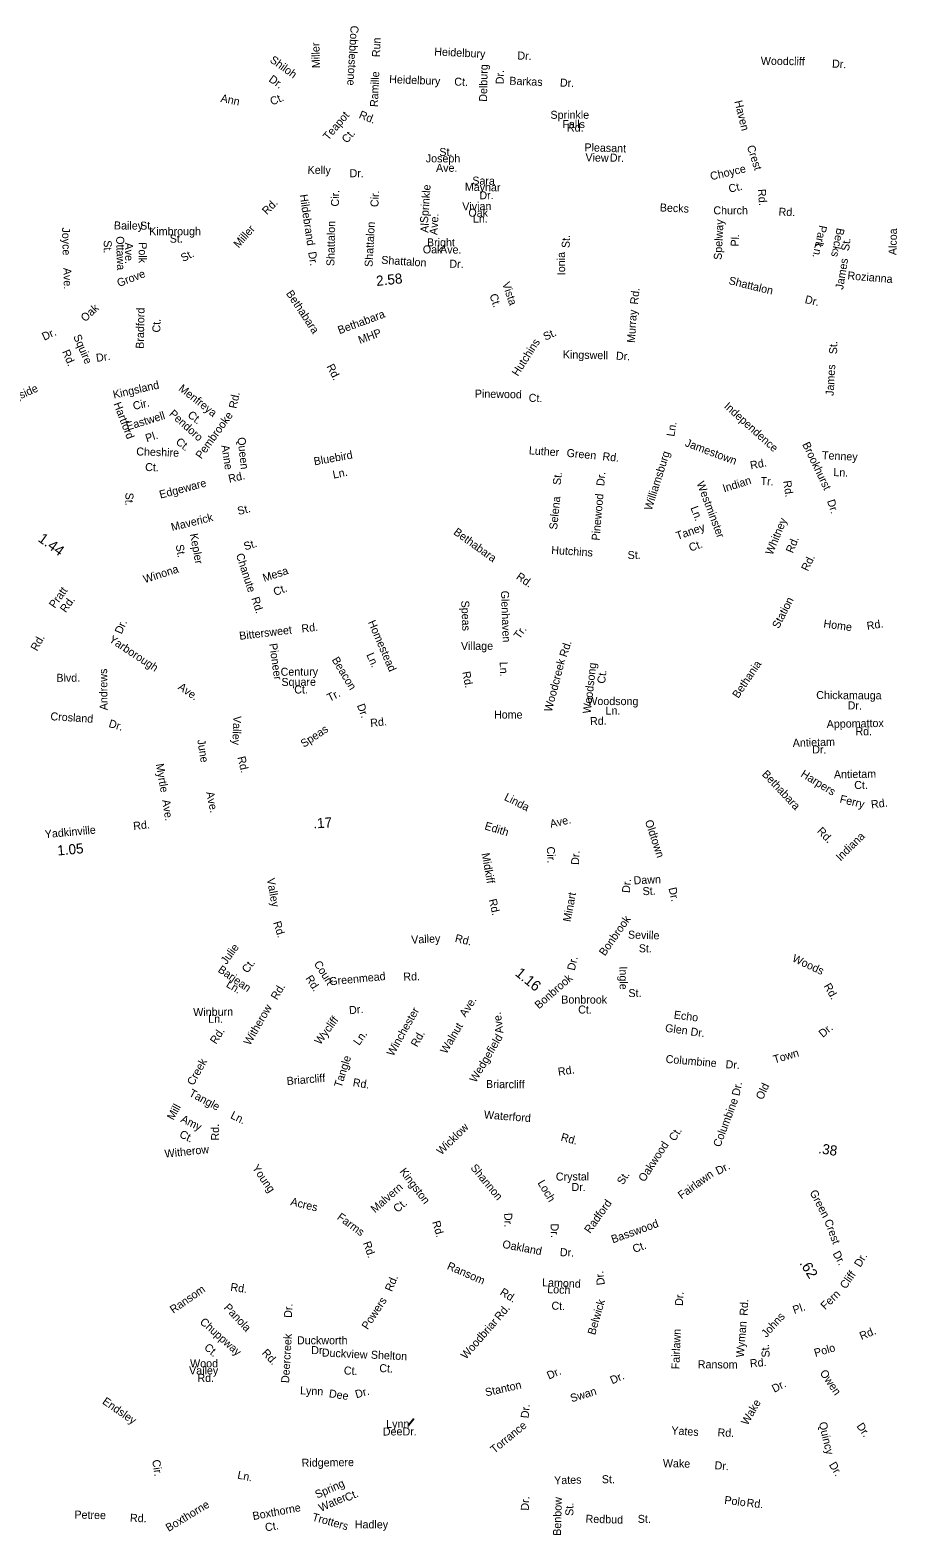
# Model space of a CAD drawing. Extents: x 1553981 to 1780076, y 812965 to 996873.
# Drawn here: x 1608324 to 1618624, y 869138 to 886874 of the extents above; entities that cross this region are included whole.
import ezdxf

# ---------------------------------------------------------------- set-up
doc = ezdxf.new("R2010")
doc.units = 0
for name, color, linetype in [('Exist Road Non-System Type 51 Label', 7, 'Continuous'), ('Exist Road Primary NC Service Mileage Hundredths English Label', 7, 'Continuous'), ('Exist Road Secondary Mileage Hundredths English Label', 7, 'Continuous'), ('Map Preparation Border Antique Large Shape', 7, 'Continuous')]:
    doc.layers.add(name, color=color, linetype=linetype)

msp = doc.modelspace()

# ---------------------------------------------------------------- linework, layer by layer
at = {"layer": 'Exist Road Non-System Type 51 Label'}
msp.add_lwpolyline([(1612886, 870386), (1612822, 870310)], dxfattribs=at)

# ---------------------------------------------------------------- texts
for s, rotation, p in [('Cobblestone', 266.6802, (1612134, 886927)), ('Miller', 91.1655, (1611769, 886420)), ('Run', 87.6426, (1612481, 886548)), ('Heidelbury', 357.2754, (1613125, 886570)), ('Shiloh', 324.2901, (1611166, 886498)), ('Delburg', 88.9599, (1613753, 886020)), ('Dr.', 357.2754, (1614112, 886523)), ('Woodcliff', 359.3843, (1617005, 886459)), ('Dr.', 357.0187, (1617849, 886427)), ('Dr.', 324.2901, (1611153, 886269)), ('Ramille', 87.6426, (1612457, 885956)), ('Heidelbury', 357.8392, (1612590, 886242)), ('Ct.', 357.8392, (1613363, 886213)), ('Dr.', 88.9599, (1613951, 886227)), ('Barkas', 357.851, (1614017, 886223)), ('Dr.', 357.851, (1614618, 886201)), ('Ann', 348.4182, (1610584, 886020)), ('Ct.', 22.7031, (1611200, 885975)), ('Rd.', 338.3098, (1612224, 885831)), ('Sprinkle', 0.0562, (1614507, 885818)), ('Haven', 283.7767, (1616691, 886025)), ('Teapot', 49.4406, (1611867, 885555)), ('Falls', 0.0562, (1614648, 885708)), ('Rd.', 0.0562, (1614702, 885666)), ('Ct.', 49.4406, (1612089, 885521)), ('Joseph', 359.8492, (1613026, 885301)), ('St.', 0.2773, (1613187, 885377)), ('Pleasant', 358.3414, (1614909, 885433)), ('View', 358.3414, (1614921, 885314)), ('Dr.', 358.1489, (1615211, 885311)), ('Crest', 288.0556, (1616838, 885488)), ('Kelly', 359.339, (1611622, 885165)), ('Dr.', 359.339, (1612120, 885125)), ('Ave.', 0.3445, (1613148, 885188)), ('Choyce', 13.004, (1616415, 885088)), ('Sprinkle', 85.8565, (1613051, 884577)), ('Maynar', 358.924, (1613489, 884964)), ('Sara', 359.0721, (1613578, 885038)), ('Ct.', 13.004, (1616634, 884940)), ('Rd.', 45.7707, (1611139, 884672)), ('Hildebrand', 278.5129, (1611528, 884915)), ('Cir.', 88.8367, (1611994, 884776)), ('Cir.', 86.8922, (1612462, 884768)), ('Dr.', 0.5906, (1613663, 884863)), ('Rd.', 274.5699, (1616969, 884981)), ('Ave.', 86.6549, (1613163, 884437)), ('Vivian', 0.6528, (1613460, 884731)), ('Oak', 359.8036, (1613532, 884656)), ('Ln.', 359.9803, (1613586, 884585)), ('Becks', 357.5045, (1615804, 884719)), ('Church', 0.0096, (1616442, 884684)), ('Rd.', 358.2552, (1617215, 884668)), ('Joyce', 271.553, (1608705, 884528)), ('Bailey', 359.555, (1609322, 884505)), ('St.', 2.3348, (1609635, 884501)), ('Kimbrough', 0.0986, (1609741, 884435)), ('Miller', 48.6978, (1610803, 884278)), ('Shattalon', 88.8367, (1611940, 884069)), ('Shattalon', 86.8922, (1612393, 884058)), ('Al', 85.8565, (1613055, 884463)), ('Spelway', 87.2994, (1616540, 884142)), ('Park', 258.4647, (1617700, 884560)), ('Becks', 258.3026, (1617909, 884528)), ('Alcoa', 88.6998, (1618616, 884199)), ('St.', 270.4142, (1609201, 884376)), ('Ottawa', 271.7331, (1609348, 884423)), ('Ave.', 270.256, (1609454, 884349)), ('Polk', 269.5376, (1609618, 884353)), ('St.', 0.1304, (1609985, 884348)), ('Oak', 0.2472, (1612991, 884220)), ('Bright', 359.9391, (1613040, 884304)), ('Ave.', 359.0869, (1613195, 884221)), ('St.', 87.8089, (1614734, 884282)), ('Pl.', 87.2994, (1616741, 884300)), ('Ln.', 258.2354, (1617655, 884350)), ('St.', 82.9114, (1618052, 884245)), ('St.', 26.7279, (1610145, 884117)), ('Dr.', 278.6819, (1611629, 884235)), ('Ionia', 90.567, (1614682, 883962)), ('James', 80.5922, (1617982, 883786)), ('Ave.', 271.3581, (1608722, 884048)), ('Grove', 20.9811, (1609380, 883820)), ('Rozianna', 355.2284, (1618031, 883913)), ('Bethabara', 303.76, (1611362, 883745)), ('Vista', 289.1155, (1613931, 883862)), ('Rd.', 83.7504, (1615545, 883610)), ('Oak', 43.0743, (1608981, 883402)), ('Ct.', 289.1155, (1613781, 883724)), ('Bradford', 88.8362, (1609676, 883088)), ('Ct.', 88.8362, (1609873, 883281)), ('Bethabara', 20.4002, (1612001, 883260)), ('Murray', 86.3132, (1615509, 883156)), ('Squire', 293.2404, (1608837, 883235)), ('MHP', 20.4002, (1612244, 883144)), ('St.', 25.5226, (1614448, 883183)), ('Rd.', 293.2404, (1608704, 883054)), ('Hutchins', 57.1963, (1614120, 882755)), ('Kingswell', 358.7181, (1614653, 882975)), ('St.', 88.1996, (1617910, 883023)), ('Dr.', 8.5311, (1609117, 882932)), ('Rd.', 296.9414, (1611845, 882880)), ('Dr.', 357.2056, (1615283, 882959)), ('James', 86.7537, (1617869, 882527)), ('Morningside', 24.1156, (1607799, 882304)), ('Kingsland', 12.6999, (1609322, 882496)), ('Menfreya', 321.965, (1610082, 882601)), ('Rd.', 78.364, (1610778, 882373)), ('Pinewood', 359.0632, (1613608, 882509)), ('Ct.', 358.0589, (1614247, 882460)), ('Hartford', 291.0198, (1609315, 882435)), ('Cir.', 12.6999, (1609559, 882362)), ('Pendoro', 317.9895, (1609970, 882305)), ('Independence', 317.9281, (1616561, 882395)), ('Eastwell', 17.1614, (1609485, 882118)), ('Ct.', 321.965, (1610189, 882287)), ('Pembrooke', 54.0761, (1610360, 881773)), ('Ln.', 80.3403, (1615977, 882041)), ('Pl.', 18.0124, (1609713, 881978)), ('Ct.', 321.965, (1610048, 881968)), ('Queen', 276.284, (1610789, 882033)), ('Jamestown', 339.3196, (1616097, 881936)), ('Cheshire', 358.1207, (1609586, 881823)), ('Anne', 278.7053, (1610598, 881940)), ('Bluebird', 10.1854, (1611704, 881704)), ('Luther', 356.231, (1614248, 881836)), ('Green', 354.7599, (1614695, 881807)), ('Rd.', 353.9041, (1615121, 881767)), ('Williamsburg', 72.5031, (1615708, 881163)), ('Brookhurst', 295.518, (1617495, 881955)), ('Tenney', 357.2715, (1617730, 881779)), ('Ct.', 358.1207, (1609692, 881638)), ('Rd.', 10.6888, (1616887, 881657)), ('Ln.', 357.2715, (1617865, 881578)), ('Edgeware', 14.8653, (1609875, 881309)), ('Rd.', 13.0299, (1610693, 881497)), ('Ln.', 11.9499, (1611931, 881546)), ('St.', 84.2058, (1614628, 881468)), ('Dr.', 84.9032, (1615145, 881456)), ('Westminster', 290.7237, (1616241, 881494)), ('Indian', 17.7581, (1616570, 881383)), ('Tr.', 356.937, (1617000, 881473)), ('Rd.', 278.3135, (1617271, 881518)), ('St.', 268.7612, (1609460, 881382)), ('Selena', 84.1971, (1614585, 880938)), ('Pinewood', 85.0935, (1615089, 880809)), ('Dr.', 287.7581, (1617790, 881283)), ('Maverick', 13.9962, (1610013, 880924)), ('St.', 14.4072, (1610802, 881114)), ('Ln.', 290.7237, (1616168, 881201)), ('Bethabara', 324.1574, (1613347, 880894)), ('Taney', 19.1924, (1616016, 880819)), ('Whitney', 67.4505, (1617142, 880633)), ('Kepler', 280.3682, (1610224, 880888)), ('St.', 17.557, (1610881, 880694)), ('Ct.', 19.1924, (1616170, 880680)), ('Rd.', 67.4505, (1617385, 880655)), ('St.', 280.3682, (1610055, 880758)), ('Chanute', 288.15, (1610770, 880644)), ('Hutchins', 356.2748, (1614514, 880654)), ('St.', 1.0624, (1615424, 880592)), ('Rd.', 63.8723, (1617564, 880441)), ('Winona', 17.7475, (1609688, 880305)), ('Mesa', 18.2326, (1611107, 880320)), ('Rd.', 325.1272, (1614091, 880364)), ('Pratt', 54.2647, (1608620, 880001)), ('Ct.', 21.3182, (1611237, 880153)), ('Rd.', 54.2647, (1608750, 879949)), ('Rd.', 287.2873, (1610954, 880127)), ('Speas', 272.484, (1613446, 880098)), ('Glenhaven', 272.0349, (1613918, 880216)), ('Station', 62.7633, (1617218, 879759)), ('Dr.', 65.8514, (1609413, 879694)), ('Bittersweet', 6.8755, (1610816, 879633)), ('Rd.', 6.8716, (1611555, 879719)), ('Homestead', 293.2794, (1612337, 879843)), ('Tr.', 54.1025, (1614139, 879634)), ('Home', 352.2024, (1617745, 879782)), ('Rd.', 9.315, (1618271, 879750)), ('Rd.', 61.0037, (1608409, 879493)), ('Yarborough', 326.4905, (1609255, 879617)), ('Pioneer', 277.8028, (1611166, 879586)), ('Village', 0.0834, (1613444, 879514)), ('Rd.', 72.2063, (1614699, 879421)), ('Beacon', 300.9562, (1611906, 879397)), ('Ln.', 293.2794, (1612318, 879457)), ('Ln.', 272.0349, (1613904, 879372)), ('Woodcreek', 75.4463, (1614521, 878772)), ('Woodsong', 83.5217, (1614984, 878754)), ('Bethania', 56.0605, (1616737, 878932)), ('Blvd.', 0.3285, (1608639, 879135)), ('Andrews', 90.6883, (1609247, 878798)), ('Century', 0.3643, (1611302, 879207)), ('Square', 0.3643, (1611312, 879086)), ('Rd.', 280.8016, (1613459, 879251)), ('Ct.', 83.5217, (1615155, 879110)), ('Ave.', 325.1568, (1610075, 879055)), ('Ct.', 0.3643, (1611464, 878996)), ('Tr.', 27.0453, (1611883, 878897)), ('Chickamauga', 359.7195, (1617663, 878931)), ('Dr.', 290.1387, (1612207, 878856)), ('Woodsong', 359.8304, (1614944, 878860)), ('Ln.', 0.047, (1615161, 878747)), ('Dr.', 359.304, (1618036, 878808)), ('Crosland', 356.4049, (1608566, 878680)), ('Dr.', 343.2799, (1609253, 878601)), ('Valley', 267.8635, (1610741, 878732)), ('Rd.', 5.9313, (1612371, 878599)), ('Home', 359.9999, (1613836, 878699)), ('Rd.', 1.9205, (1614978, 878621)), ('Appomattox', 0.9756, (1617788, 878588)), ('Speas', 33.9439, (1611579, 878351)), ('Antietam', 1.5765, (1617385, 878363)), ('Rd.', 359.5841, (1618129, 878502)), ('June', 278.983, (1610312, 878444)), ('Dr.', 359.7472, (1617615, 878285)), ('Myrtle', 279.9635, (1609819, 878157)), ('Rd.', 283.2802, (1610789, 878240)), ('Bethabara', 313.2738, (1617012, 878033)), ('Harpers', 328.3594, (1617471, 878017)), ('Antietam', 0.9458, (1617874, 877989)), ('Ct.', 359.3858, (1618114, 877864)), ('Ave.', 281.74, (1610416, 877823)), ('Linda', 333.227, (1613949, 877736)), ('Ferry', 346.4642, (1617936, 877703)), ('Ave.', 278.8625, (1609894, 877731)), ('Rd.', 6.6347, (1618319, 877632)), ('Edith', 342.9762, (1613717, 877386)), ('Ave.', 12.7447, (1614511, 877402)), ('Oldtown', 288.5123, (1615627, 877480)), ('Rd.', 313.9163, (1617666, 877356)), ('Indiana', 44.3694, (1617951, 877002)), ('Midkiff', 280.3908, (1613688, 877096)), ('Cir.', 272.379, (1614463, 877178)), ('Dr.', 86.6285, (1614845, 876960)), ('Valley', 279.9644, (1611138, 876797)), ('Dr.', 84.7946, (1615449, 876626)), ('Dawn', 2.5858, (1615496, 876731)), ('St.', 2.5858, (1615603, 876602)), ('Dr.', 282.9841, (1615908, 876685)), ('Rd.', 283.1846, (1613773, 876548)), ('Minart', 79.3307, (1614746, 876280)), ('Bonbrook', 55.0093, (1615153, 875874)), ('Rd.', 287.5444, (1611212, 876278)), ('Seville', 358.6242, (1615426, 876087)), ('Julie', 53.7002, (1610658, 875773)), ('Valley', 2.729, (1612855, 876027)), ('Rd.', 346.7199, (1613366, 876050)), ('St.', 358.6242, (1615555, 875926)), ('Ct.', 53.7002, (1610909, 875670)), ('Court', 302.5555, (1611693, 875789)), ('Dr.', 77.449, (1614795, 875702)), ('Woods', 334.8888, (1617369, 875821)), ('Barjean', 325.2797, (1610549, 875699)), ('Rd.', 302.5555, (1611593, 875616)), ('Greenmead', 5.5353, (1611884, 875532)), ('Rd.', 1.2617, (1612760, 875588)), ('Bonbrook', 41.4162, (1614370, 875246)), ('Ingle', 270.6003, (1615326, 875756)), ('Ln.', 328.8233, (1610646, 875521)), ('Rd.', 58.9411, (1611259, 875352)), ('St.', 0.6003, (1615433, 875393)), ('Rd.', 299.8235, (1617749, 875525)), ('Winburn', 0.7576, (1610265, 875167)), ('Witherow', 59.9419, (1610938, 874813)), ('Dr.', 5.3535, (1612119, 875189)), ('Winchester', 60.5281, (1612639, 874684)), ('Ave.', 57.1464, (1613497, 875148)), ('Bonbrook', 359.8365, (1614635, 875317)), ('Ct.', 358.8944, (1614835, 875199)), ('Ln.', 359.5045, (1610442, 875089)), ('Wycliff', 53.4331, (1611772, 874820)), ('Ave.', 96.7613, (1613947, 874967)), ('Echo', 352.7195, (1615968, 875139)), ('Rd.', 56.7097, (1610535, 874827)), ('Ln.', 54.4389, (1612234, 874812)), ('Rd.', 60.5281, (1612923, 874793)), ('Walnut', 59.5765, (1613271, 874712)), ('Wedgefield', 59.394, (1613620, 874371)), ('Glen', 352.7195, (1615864, 874982)), ('Dr.', 352.7195, (1616166, 874939)), ('Dr.', 40.275, (1617742, 874907)), ('Town', 16.2194, (1617168, 874605)), ('Creek', 60.6897, (1610266, 874336)), ('Tangle', 72.4912, (1612024, 874312)), ('Rd.', 8.2279, (1614602, 874459)), ('Columbine', 355.1151, (1615872, 874613)), ('Dr.', 355.8702, (1616584, 874550)), ('Briarcliff', 4.7797, (1611378, 874349)), ('Rd.', 350.4517, (1612154, 874338)), ('Briarcliff', 359.4583, (1613741, 874314)), ('Tangle', 332.035, (1610205, 874224)), ('Dr.', 78.4443, (1616751, 874214)), ('Old', 65.0257, (1617026, 874166)), ('Mill', 61.3166, (1610029, 873925)), ('Ln.', 333.9109, (1610698, 873959)), ('Waterford', 355.482, (1613714, 873953)), ('Columbine', 69.2603, (1616523, 873605)), ('Amy', 333.4504, (1610107, 873916)), ('Rd.', 90.5347, (1610572, 873691)), ('Wicklow', 44.4907, (1613210, 873513)), ('Ct.', 333.4504, (1610091, 873736)), ('Rd.', 344.8324, (1614623, 873691)), ('Oakwood', 56.8626, (1615622, 873192)), ('Ct.', 57.6618, (1615985, 873675)), ('Witherow', 6.1553, (1609929, 873486)), ('Young', 304.769, (1610958, 873365)), ('Kingston', 307.1874, (1612710, 873321)), ('Shannon', 309.5452, (1613552, 873364)), ('Crystal', 0.3065, (1614571, 873215)), ('Fairlawn', 35.8115, (1616063, 872990)), ('Dr.', 26.6359, (1616498, 873281)), ('Malvern', 41.3691, (1612423, 872826)), ('Loch', 300.8236, (1614350, 873188)), ('Dr.', 359.4526, (1614757, 873092)), ('St.', 57.164, (1615368, 873157)), ('Acres', 346.1737, (1611413, 872925)), ('Ct.', 41.3691, (1612691, 872829)), ('Radford', 54.3224, (1614977, 872581)), ('Green', 297.3399, (1617582, 873076)), ('Farms', 323.5846, (1611964, 872764)), ('Dr.', 271.1713, (1613957, 872830)), ('Rd.', 286.0523, (1613101, 872724)), ('Dr.', 271.73, (1614508, 872704)), ('Basswood', 19.8964, (1615248, 872469)), ('Crest', 290.4191, (1617757, 872736)), ('Rd.', 289.4307, (1612279, 872475)), ('Oakland', 349.1101, (1613930, 872418)), ('Ct.', 19.8964, (1615502, 872355)), ('Dr.', 357.5486, (1614617, 872319)), ('Dr.', 298.7954, (1617855, 872348)), ('Dr.', 59.3682, (1618188, 872179)), ('Ransom', 336.4253, (1613270, 872168)), ('Dr.', 97.0398, (1615153, 871979)), ('Cliff', 55.1476, (1618014, 871921)), ('Ransom', 35.0074, (1610028, 871633)), ('Rd.', 352.0295, (1610701, 871908)), ('Rd.', 67.1353, (1612623, 871890)), ('Rd.', 327.704, (1613898, 871867)), ('Lamond', 357.654, (1614406, 871961)), ('Loch', 357.654, (1614467, 871880)), ('Fern', 44.3629, (1617770, 871676)), ('Panola', 312.8819, (1610622, 871703)), ('Dr.', 87.0258, (1611435, 871584)), ('Powers', 56.8398, (1612336, 871439)), ('Rd.', 49.9553, (1613905, 871547)), ('Ct.', 357.654, (1614517, 871684)), ('Belwick', 73.7439, (1615036, 871376)), ('Dr.', 86.0155, (1616078, 871725)), ('Rd.', 87.1176, (1616847, 871609)), ('Pl.', 18.4524, (1617402, 871631)), ('Chuppway', 318.4821, (1610335, 871526)), ('Woodbriar', 48.8915, (1613503, 871088)), ('Johns', 47.7706, (1617071, 871346)), ('Deercreek', 86.7029, (1611402, 870810)), ('Fairlawn', 87.9213, (1616038, 870974)), ('Wyman', 85.6753, (1616804, 871114)), ('Rd.', 22.5953, (1618201, 871321)), ('Ct.', 318.4821, (1610386, 871223)), ('Rd.', 312.8819, (1611073, 871164)), ('Duckview', 357.1305, (1611789, 871128)), ('Shelton', 357.3587, (1612372, 871102)), ('St.', 94.255, (1617112, 871119)), ('Polo', 16.0007, (1617653, 871122)), ('Valley', 0.1496, (1610215, 870914)), ('Wood', 0.2028, (1610227, 870997)), ('Ct.', 357.3587, (1612472, 870943)), ('Ransom', 359.4443, (1616256, 870988)), ('Rd.', 4.8684, (1616879, 870998)), ('Rd.', 0.1534, (1610314, 870825)), ('Ct.', 357.1305, (1612051, 870915)), ('Dr.', 23.8151, (1614489, 870852)), ('Dr.', 23.902, (1615240, 870796)), ('Owen', 304.1175, (1617701, 870932)), ('Lynn', 356.9795, (1611531, 870679)), ('Dee', 351.6593, (1611871, 870644)), ('Dr.', 16.1429, (1612202, 870630)), ('Stanton', 12.7199, (1613742, 870653)), ('Swan', 17.1204, (1614759, 870583)), ('Dr.', 27.5609, (1617166, 870695)), ('Endsley', 325.1873, (1609176, 870574)), ('Dr.', 84.8781, (1614247, 870391)), ('Wake', 59.9941, (1616847, 870303)), ('Lynn', 0.3267, (1612556, 870280)), ('Torrance', 39.4496, (1613841, 869971)), ('Quincy', 283.0165, (1617694, 870340)), ('Dr.', 304.1175, (1618138, 870301)), ('Dee', 0.5025, (1612516, 870189)), ('Dr.', 359.8712, (1612750, 870190)), ('Yates', 356.5434, (1615940, 870203)), ('Rd.', 357.9191, (1616490, 870179)), ('Cir.', 278.5543, (1609776, 869896)), ('Ln.', 348.6817, (1610783, 869679)), ('Ridgemere', 0.7748, (1611552, 869818)), ('Wake', 358.8953, (1615841, 869814)), ('Dr.', 355.5433, (1616453, 869790)), ('Dr.', 300.6379, (1617811, 869842)), ('Spring', 24.0603, (1611736, 869439)), ('Yates', 1.8625, (1614552, 869609)), ('St.', 359.9729, (1615117, 869623)), ('Water', 24.0603, (1611780, 869282)), ('Ct.', 24.0603, (1612089, 869402)), ('Dr.', 87.9245, (1614249, 869296)), ('Benbow', 88.5686, (1614631, 868998)), ('Polo', 352.7577, (1616568, 869379)), ('Rd.', 354.1167, (1616833, 869346)), ('Petree', 358.7623, (1608852, 869204)), ('Rd.', 357.6161, (1609511, 869166)), ('Boxthorne', 31.3922, (1609972, 869044)), ('Boxthorne', 10.6849, (1610978, 869185)), ('Trotters', 344.2558, (1611669, 869182)), ('St.', 89.7236, (1614779, 869236)), ('Redbud', 358.5551, (1614923, 869154)), ('St.', 0.2132, (1615544, 869152)), ('Ct.', 9.8757, (1611125, 869050)), ('Hadley', 359.9596, (1612183, 869087))]:
    msp.add_text(s, height=95, rotation=rotation, dxfattribs=at).set_placement(p)
for s, p in [('Duckworth', (1611496, 871272)), ('Dr.', (1611666, 871155))]:
    msp.add_text(s, height=95, dxfattribs=at).set_placement(p)
at = {"layer": 'Exist Road Primary NC Service Mileage Hundredths English Label'}
for s, rotation, p in [('1.44', 323.9772, (1608411, 880812)), ('1.16', 320.5993, (1614078, 875659)), ('.62', 302.4564, (1617460, 872235))]:
    msp.add_text(s, height=125, rotation=rotation, dxfattribs=at).set_placement(p)
at = {"layer": 'Exist Road Secondary Mileage Hundredths English Label'}
for s, rotation, p in [('2.58', 6.083, (1612443, 883833)), ('.17', 3.8529, (1611694, 877394)), ('1.05', 5.2035, (1608655, 877073)), ('.38', 351.433, (1617683, 873541))]:
    msp.add_text(s, height=120, rotation=rotation, dxfattribs=at).set_placement(p)
at = {"layer": 'Map Preparation Border Antique Large Shape'}
for s, rotation, p in [('Shattalon', 356.1319, (1612495, 884098)), ('Dr.', 358.7165, (1613305, 884051)), ('Shattalon', 346.2264, (1616617, 883857)), ('Dr.', 346.5416, (1617522, 883633)), ('Dr.', 24.5645, (1608494, 883183)), ('Yadkinville', 5.2035, (1608505, 877279)), ('Rd.', 6.0698, (1609556, 877376))]:
    msp.add_text(s, height=95, rotation=rotation, dxfattribs=at).set_placement(p)

doc.saveas('drawing.dxf')
